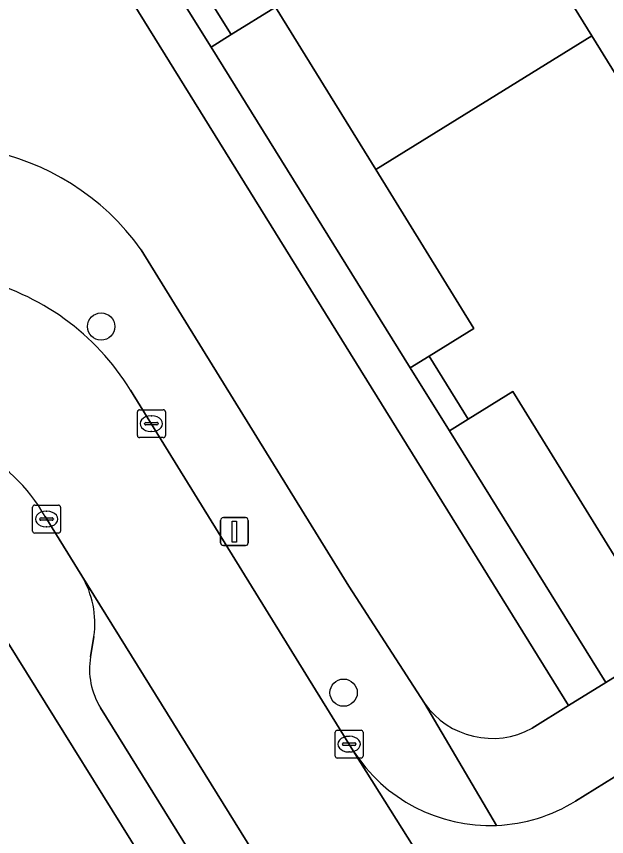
# Model space of a CAD drawing. Extents: x 160030 to 160839, y 385325 to 386450.
# Drawn here: x 160188.9 to 160210.03, y 386102.64 to 386132 of the extents above; entities that cross this region are included whole.
import ezdxf

# ---------------------------------------------------------------- set-up
doc = ezdxf.new("R2010")
doc.units = 0
for name, color, linetype in [('IMGEO_Boom', 7, 'Continuous'), ('IMGEO_Erf', 7, 'Continuous'), ('IMGEO_Groenvoorziening', 7, 'Continuous'), ('IMGEO_Kolk', 7, 'Continuous'), ('IMGEO_Lichtmast', 7, 'Continuous'), ('IMGEO_Pand', 7, 'Continuous'), ('IMGEO_Parkeervlak_open', 7, 'Continuous'), ('IMGEO_Rijbaan_lokaal_open', 7, 'Continuous'), ('IMGEO_Voetpad_op_trap', 7, 'Continuous'), ('IMGEO_Voetpad_open', 7, 'Continuous')]:
    doc.layers.add(name, color=color, linetype=linetype)

msp = doc.modelspace()

# ---------------------------------------------------------------- linework, layer by layer
at = {"layer": 'IMGEO_Boom'}
for centre in [(160191.931, 386120.897), (160200.614, 386107.791)]:
    msp.add_circle(centre, 0.489, dxfattribs=at)
at = {"layer": 'IMGEO_Erf'}
msp.add_lwpolyline([(160209.502, 386131.302), (160213.016, 386125.617), (160214.1, 386126.287), (160207.096, 386137.673), (160205.988, 386136.987)], close=True, dxfattribs=at)
msp.add_lwpolyline([(160233.001, 386038.217), (160186.576, 386112.811)], dxfattribs=at)
at = {"layer": 'IMGEO_Groenvoorziening'}
for points in [[(160207.36, 386106.521), (160208.664, 386107.329), (160172.13, 386166.269)], [(160219.724, 386117.207), (160215.559, 386123.926), (160214.475, 386123.257), (160218.196, 386117.238), (160210.45, 386112.45), (160206.667, 386118.57), (160205.069, 386117.582), (160204.401, 386117.167), (160209.998, 386108.156), (160218.887, 386113.664)], [(160193.371, 386123.649), (160200.801, 386111.604), (160203.504, 386107.416)]]:
    msp.add_lwpolyline(points, dxfattribs=at)
msp.add_lwpolyline([(160198.171, 386132.33), (160196.584, 386131.349), (160195.868, 386130.905), (160203, 386119.423), (160203.673, 386119.841), (160205.278, 386120.833), (160201.764, 386126.518)], close=True, dxfattribs=at)
for centre, radius, start, end in [((160186.076, 386118.404), 8.985, 35.7138, 122.4766), ((160205.931, 386109.116), 2.963, 215.02, 298.8454)]:
    msp.add_arc(centre, radius, start, end, dxfattribs=at)
at = {"layer": 'IMGEO_Kolk'}
for p, q in [((160193.231, 386116.995), (160193.231, 386117.847)), ((160193.306, 386117.921), (160194.158, 386117.921)), ((160193.719, 386117.701), (160193.744, 386117.701)), ((160194.232, 386117.847), (160194.232, 386116.995)), ((160193.49, 386117.415), (160193.49, 386117.427)), ((160193.533, 386117.464), (160193.931, 386117.464)), ((160193.974, 386117.427), (160193.974, 386117.415)), ((160193.928, 386117.378), (160193.53, 386117.378)), ((160193.742, 386117.141), (160193.717, 386117.141)), ((160194.158, 386116.921), (160193.306, 386116.921)), ((160189.554, 386114.505), (160190.406, 386114.505)), ((160189.479, 386113.579), (160189.479, 386114.431)), ((160189.967, 386114.285), (160189.992, 386114.285)), ((160190.48, 386114.431), (160190.48, 386113.579)), ((160189.738, 386113.999), (160189.738, 386114.011)), ((160190.176, 386113.962), (160189.778, 386113.962)), ((160189.781, 386114.048), (160190.179, 386114.048)), ((160190.222, 386114.011), (160190.222, 386113.999)), ((160189.99, 386113.725), (160189.965, 386113.725)), ((160190.406, 386113.505), (160189.554, 386113.505)), ((160200.311, 386105.522), (160200.311, 386106.374)), ((160200.386, 386106.448), (160201.238, 386106.448)), ((160201.312, 386106.374), (160201.312, 386105.522)), ((160200.57, 386105.942), (160200.57, 386105.954)), ((160200.613, 386105.991), (160201.011, 386105.991)), ((160200.799, 386106.228), (160200.824, 386106.228)), ((160201.054, 386105.954), (160201.054, 386105.942)), ((160201.008, 386105.905), (160200.61, 386105.905)), ((160200.822, 386105.668), (160200.797, 386105.668)), ((160201.238, 386105.448), (160200.386, 386105.448))]:
    msp.add_line(p, q, dxfattribs=at)
for points in [[(160193.231, 386116.995), (160193.231, 386117.847)], [(160193.306, 386117.921), (160194.158, 386117.921)], [(160194.232, 386117.847), (160194.232, 386116.995)], [(160194.158, 386116.921), (160193.306, 386116.921)], [(160189.554, 386114.505), (160190.406, 386114.505)], [(160189.479, 386113.579), (160189.479, 386114.431)], [(160190.48, 386114.431), (160190.48, 386113.579)], [(160190.406, 386113.505), (160189.554, 386113.505)], [(160200.311, 386105.522), (160200.311, 386106.374)], [(160200.386, 386106.448), (160201.238, 386106.448)], [(160201.312, 386106.374), (160201.312, 386105.522)], [(160201.238, 386105.448), (160200.386, 386105.448)]]:
    msp.add_lwpolyline(points, dxfattribs=at)
for centre, radius, start, end in [((160193.308, 386117.845), 0.0765, 91.552, 178.448), ((160193.308, 386117.845), 0.0765, 91.552, 178.448), ((160194.156, 386117.845), 0.0765, 1.552, 88.448), ((160194.156, 386117.845), 0.0765, 1.552, 88.448), ((160193.53, 386117.424), 0.0403, 85.8775, 175.7526), ((160193.527, 386117.414), 0.0366, 178.938, 274.7102), ((160193.931, 386117.421), 0.043, 264.8664, 352.4533), ((160193.935, 386117.426), 0.0386, 1.7309, 96.639), ((160193.308, 386116.997), 0.0765, 181.552, 268.448), ((160193.308, 386116.997), 0.0765, 181.552, 268.448), ((160194.156, 386116.997), 0.0765, 271.552, 358.448), ((160194.156, 386116.997), 0.0765, 271.552, 358.448), ((160189.556, 386114.429), 0.0765, 91.552, 178.448), ((160189.556, 386114.429), 0.0765, 91.552, 178.448), ((160190.404, 386114.429), 0.0765, 1.552, 88.448), ((160190.404, 386114.429), 0.0765, 1.552, 88.448), ((160189.778, 386114.008), 0.0403, 85.8775, 175.7526), ((160189.775, 386113.998), 0.0366, 178.938, 274.7102), ((160190.179, 386114.005), 0.043, 264.8664, 352.4533), ((160190.183, 386114.01), 0.0386, 1.7309, 96.639), ((160189.556, 386113.581), 0.0765, 181.552, 268.448), ((160189.556, 386113.581), 0.0765, 181.552, 268.448), ((160190.404, 386113.581), 0.0765, 271.552, 358.448), ((160190.404, 386113.581), 0.0765, 271.552, 358.448), ((160200.388, 386106.372), 0.0765, 91.552, 178.448), ((160200.388, 386106.372), 0.0765, 91.552, 178.448), ((160201.236, 386106.372), 0.0765, 1.552, 88.448), ((160201.236, 386106.372), 0.0765, 1.552, 88.448), ((160200.61, 386105.951), 0.0403, 85.8775, 175.7526), ((160201.015, 386105.953), 0.0386, 1.7309, 96.639), ((160200.607, 386105.941), 0.0366, 178.938, 274.7102), ((160201.011, 386105.948), 0.043, 264.8664, 352.4533), ((160200.388, 386105.524), 0.0765, 181.552, 268.448), ((160200.388, 386105.524), 0.0765, 181.552, 268.448), ((160201.236, 386105.524), 0.0765, 271.552, 358.448), ((160201.236, 386105.524), 0.0765, 271.552, 358.448)]:
    msp.add_arc(centre, radius, start, end, dxfattribs=at)
for centre, major_axis, ratio, start_param, end_param in [((160193.718, 386117.421), (-0.387, 0.002), 0.722429, 4.712389, 7.853982), ((160193.743, 386117.421), (-0.39, 0.002), 0.717154, 1.570796, 4.712389), ((160189.966, 386114.005), (-0.387, 0.002), 0.722429, 4.712389, 7.853982), ((160189.991, 386114.005), (-0.39, 0.002), 0.717154, 1.570796, 4.712389), ((160200.798, 386105.948), (-0.387, 0.002), 0.722429, 4.712389, 7.853982), ((160200.823, 386105.948), (-0.39, 0.002), 0.717154, 1.570796, 4.712389)]:
    msp.add_ellipse(centre, major_axis=major_axis, ratio=ratio, start_param=start_param, end_param=end_param, dxfattribs=at)
at = {"layer": 'IMGEO_Lichtmast'}
for p, q in [((160196.208, 386113.16), (160196.208, 386113.96)), ((160196.208, 386113.96), (160196.208, 386113.16)), ((160196.308, 386114.06), (160197.098, 386114.06)), ((160197.098, 386114.06), (160196.308, 386114.06)), ((160197.198, 386113.96), (160197.198, 386113.16)), ((160197.198, 386113.16), (160197.198, 386113.96)), ((160197.098, 386113.06), (160196.308, 386113.06)), ((160196.308, 386113.06), (160197.098, 386113.06))]:
    msp.add_line(p, q, dxfattribs=at)
msp.add_lwpolyline([(160196.628, 386113.935), (160196.778, 386113.935), (160196.778, 386113.185), (160196.628, 386113.185), (160196.628, 386113.935)], dxfattribs=at)
for centre, start, end in [((160196.308, 386113.96), 90, 180), ((160196.308, 386113.96), 90, 180), ((160197.098, 386113.96), 0, 90), ((160197.098, 386113.96), 360, 90), ((160196.308, 386113.16), 180, 270), ((160196.308, 386113.16), 180, 270), ((160197.098, 386113.16), 270, 0), ((160197.098, 386113.16), 270, 0)]:
    msp.add_arc(centre, 0.1, start, end, dxfattribs=at)
at = {"layer": 'IMGEO_Pand'}
for points in [[(160204.525, 386139.365), (160201.007, 386145.056), (160193.261, 386140.268), (160196.721, 386134.669), (160195.137, 386133.69), (160196.584, 386131.349), (160198.171, 386132.33), (160201.764, 386126.518), (160209.502, 386131.302), (160205.988, 386136.987), (160207.096, 386137.673), (160205.629, 386140.047)], [(160213.016, 386125.617), (160209.502, 386131.302), (160201.764, 386126.518), (160205.278, 386120.833), (160203.673, 386119.841), (160205.069, 386117.582), (160206.667, 386118.57), (160210.45, 386112.45), (160218.196, 386117.238), (160214.475, 386123.257), (160215.559, 386123.926), (160214.1, 386126.287)]]:
    msp.add_lwpolyline(points, close=True, dxfattribs=at)
at = {"layer": 'IMGEO_Parkeervlak_open'}
for points in [[(160234.281, 386042.907), (160198.933, 386099.578), (160191.24, 386111.976)], [(160191.673, 386109.807), (160191.552, 386109.068)], [(160191.916, 386107.243), (160230.344, 386045.305)]]:
    msp.add_lwpolyline(points, dxfattribs=at)
for centre, radius, start, end in [((160188.381, 386110.277), 3.326, 351.8677, 30.7115), ((160194.158, 386108.639), 2.641, 170.6499, 211.9096)]:
    msp.add_arc(centre, radius, start, end, dxfattribs=at)
at = {"layer": 'IMGEO_Rijbaan_lokaal_open'}
for points in [[(160255.275, 386132.696), (160235.022, 386120.089), (160234.929, 386120.014), (160220.795, 386111.27), (160220.685, 386111.216), (160208.914, 386103.909)], [(160219.316, 386076.396), (160209.89, 386091.505), (160201.013, 386105.608), (160200.958, 386105.712), (160192.989, 386118.624)], [(160189.926, 386114.094), (160191.24, 386111.976), (160198.933, 386099.578), (160234.281, 386042.907), (160236.171, 386039.885), (160236.489, 386039.496), (160245.768, 386024.457), (160247.407, 386021.819), (160258.344, 386004.227), (160260.98, 386000), (160265.703, 385991.996)], [(160200.958, 386105.712), (160201.013, 386105.608), (160209.89, 386091.505)]]:
    msp.add_lwpolyline(points, dxfattribs=at)
for centre, radius, start, end in [((160185.397, 386113.941), 8.92, 31.6666, 121.7796), ((160184.659, 386111.158), 6.03, 29.1376, 97.3914), ((160205.85, 386108.844), 5.809, 212.629, 272.3539), ((160205.849, 386108.846), 5.811, 272.3663, 301.8306)]:
    msp.add_arc(centre, radius, start, end, dxfattribs=at)
at = {"layer": 'IMGEO_Voetpad_op_trap'}
for points in [[(160195.137, 386133.69), (160194.416, 386133.242), (160195.868, 386130.905), (160196.584, 386131.349)], [(160203.673, 386119.841), (160203, 386119.423), (160204.401, 386117.167), (160205.069, 386117.582)]]:
    msp.add_lwpolyline(points, close=True, dxfattribs=at)
at = {"layer": 'IMGEO_Voetpad_open'}
msp.add_lwpolyline([(160187.352, 386144.616), (160185.932, 386146.903), (160178.761, 386158.448), (160177.344, 386160.729), (160173.67, 386166.644), (160173.586, 386166.593), (160173.339, 386167.024), (160172.13, 386166.269), (160208.664, 386107.329), (160209.998, 386108.156), (160204.401, 386117.167), (160203, 386119.423), (160195.868, 386130.905), (160194.416, 386133.242)], close=True, dxfattribs=at)
for points in [[(160206.089, 386103.04), (160203.504, 386107.416), (160200.801, 386111.604), (160193.371, 386123.649)], [(160192.989, 386118.624), (160200.958, 386105.712)], [(160183.883, 386117.138), (160186.542, 386112.875), (160186.576, 386112.811), (160233.001, 386038.217), (160233.051, 386038.149), (160236.422, 386032.72)], [(160223.445, 386116.457), (160218.943, 386113.689), (160218.887, 386113.664), (160209.998, 386108.156), (160208.664, 386107.329), (160207.36, 386106.521)], [(160191.24, 386111.976), (160189.926, 386114.094)], [(160208.914, 386103.909), (160220.685, 386111.216)], [(160191.552, 386109.068), (160191.673, 386109.807)], [(160203.504, 386107.416), (160206.089, 386103.04)], [(160230.344, 386045.305), (160191.916, 386107.243)]]:
    msp.add_lwpolyline(points, dxfattribs=at)
for centre, radius, start, end in [((160186.076, 386118.404), 8.985, 35.7138, 122.4766), ((160185.397, 386113.941), 8.92, 31.6666, 121.7796), ((160184.659, 386111.158), 6.03, 29.1376, 97.3914), ((160188.381, 386110.277), 3.326, 351.8677, 30.7115), ((160194.158, 386108.639), 2.641, 170.6499, 211.9096), ((160205.931, 386109.116), 2.963, 215.02, 298.8454), ((160205.85, 386108.844), 5.809, 212.629, 272.3539), ((160205.849, 386108.846), 5.811, 272.3663, 301.8306)]:
    msp.add_arc(centre, radius, start, end, dxfattribs=at)

doc.saveas('drawing.dxf')
